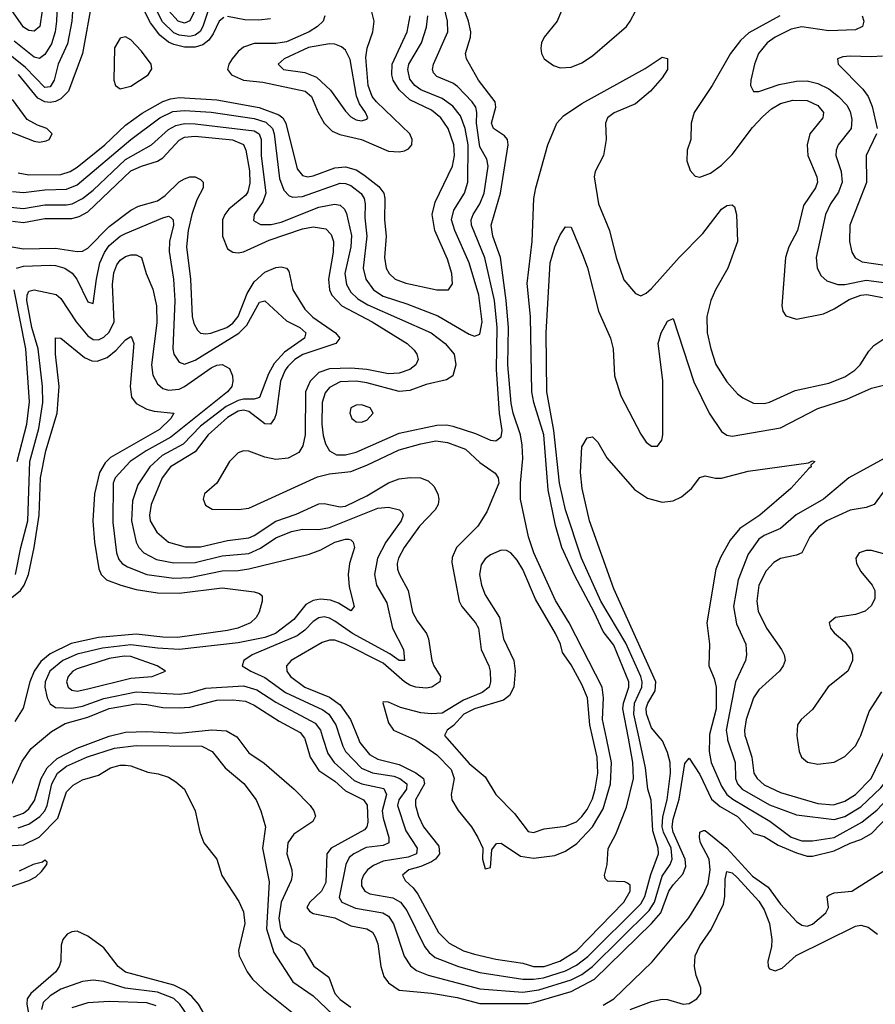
# Model space of a CAD drawing. Header units: inches. Extents: x 990535 to 1117859, y 769386 to 892122.
# Tile 727 of 1056: x 1062856 to 1066044, y 839009 to 842676. Entities that reach past the tile are written whole.
import ezdxf

# ---------------------------------------------------------------- set-up
doc = ezdxf.new("R2010")
doc.units = ezdxf.units.IN
doc.header["$MEASUREMENT"] = 0
doc.layers.add('B0863', color=7, linetype='Continuous')
doc.layers.add('B0864', color=7, linetype='Continuous')

msp = doc.modelspace()

# ---------------------------------------------------------------- linework, layer by layer
at = {"layer": 'B0863', "color": 5}
for points, elevation in [([(1062826.4, 839830), (1062865, 839915), (1062898.8, 839961.2), (1062944.7, 840000)], 2520), ([(1062832.3, 839707.7), (1062870, 839721.4), (1062890, 839737.6), (1062911.7, 839768.3), (1062936.4, 839850), (1062958.6, 839890), (1062995.6, 839924.4), (1063070, 839962.9), (1063169.4, 840000)], 2480), ([(1063668.4, 840000), (1063710, 839946.2), (1063766.8, 839906.8), (1063879, 839810), (1063938.3, 839750), (1063951.6, 839730), (1063957.6, 839710), (1063948.6, 839690), (1063877.3, 839642.7), (1063855, 839610), (1063851.9, 839570), (1063870.1, 839510), (1063871.6, 839490), (1063867.4, 839470), (1063830.4, 839390), (1063821.3, 839330), (1063828, 839290), (1063843.4, 839263.4), (1063870, 839243.3), (1063898, 839230), (1063914.8, 839214.8), (1063951.5, 839151.5), (1064008.4, 839110), (1064030.1, 839050), (1064050, 839027.2), (1064090, 838998.7)], 2480), ([(1063916.8, 840000), (1063918.2, 839998.2), (1063938.6, 839930), (1063970, 839880.3), (1064030, 839840.6), (1064070, 839804.2), (1064136.8, 839770), (1064150.3, 839750.3), (1064152.8, 839687.2), (1064149.2, 839670), (1064140.8, 839659.2), (1064016.4, 839590), (1064000.7, 839570), (1063996.7, 839463.3), (1063980.6, 839430), (1063937.4, 839390), (1063925.7, 839370), (1063935.9, 839355.9), (1063950, 839347.8), (1064030, 839331.5), (1064090, 839300.9), (1064149.7, 839289.7), (1064170, 839277.6), (1064181, 839261), (1064190, 839234), (1064201, 839150), (1064213.2, 839113.2), (1064230, 839089.6), (1064270, 839061.5), (1064389.9, 839050.1), (1064485.4, 839034.6), (1064570, 839011.6), (1064750, 839011.7), (1064770, 839016.1), (1064910, 839057.1), (1064997.6, 839102.4), (1065209.9, 839310), (1065244.4, 839350), (1065274.7, 839430), (1065290, 839454.2), (1065326.1, 839493.9), (1065338, 839522), (1065335.8, 839550), (1065290.2, 839650), (1065286.4, 839670), (1065290, 839698.5), (1065313.2, 839773.2), (1065333.6, 839906.4), (1065350, 839925.3), (1065390, 839865.4), (1065433.3, 839773.3), (1065466.1, 839746.1), (1065530, 839708), (1065590, 839645.7), (1065630, 839634.5), (1065681.7, 839601.7), (1065750, 839572.7), (1065790, 839561.3), (1065810, 839560.7), (1065890, 839581.1), (1065950, 839609.7), (1065990, 839623.3), (1066030, 839645), (1066169.5, 839790.5)], 2520), ([(1063985.9, 840000), (1064003.6, 839943.6), (1064028.3, 839910), (1064102.6, 839842.6), (1064130.2, 839830.2), (1064212.7, 839812.7), (1064222.1, 839790), (1064206.7, 839730), (1064210, 839702.7), (1064231.3, 839630), (1064231.4, 839610), (1064210, 839600.3), (1064146.9, 839593.1), (1064100.9, 839570), (1064084, 839556), (1064070.7, 839529.3), (1064046.9, 839406.9), (1064056, 839390), (1064107.1, 839367.1), (1064209.5, 839349.5), (1064230, 839336.9), (1064248.9, 839308.9), (1064288.8, 839188.8), (1064312.2, 839152.2), (1064334.6, 839134.6), (1064378.3, 839118.3), (1064570, 839066.7), (1064730, 839054), (1064790, 839062.5), (1064910, 839100), (1064950, 839120.6), (1064990.3, 839149.7), (1065201.6, 839358.4), (1065220.6, 839390), (1065250, 839486.2), (1065279.2, 839530), (1065287, 839550), (1065282.8, 839590), (1065254.8, 839650), (1065250, 839670), (1065252.4, 839707.6), (1065268, 839770), (1065280.8, 839870), (1065279.3, 839910), (1065270, 839947), (1065250.3, 839990.3), (1065242.1, 840000)], 2540), ([(1064050.2, 840000), (1064059.7, 839970), (1064070.5, 839950), (1064129.1, 839889.1), (1064170, 839871.4), (1064250, 839858.8), (1064272.7, 839850), (1064298.9, 839830), (1064296.9, 839810), (1064268.1, 839770), (1064263.1, 839750), (1064294.7, 839654.7), (1064336.5, 839590), (1064334.1, 839570), (1064303, 839557), (1064210, 839542.1), (1064173.7, 839526.3), (1064151.4, 839510), (1064136.8, 839490), (1064128.9, 839470), (1064129.6, 839450), (1064142.3, 839430), (1064160.2, 839420.2), (1064245.9, 839405.9), (1064275.3, 839390), (1064298.2, 839358.2), (1064364.5, 839224.5), (1064381.6, 839201.6), (1064404, 839184), (1064490.3, 839150.3), (1064570, 839127.9), (1064730, 839103.1), (1064770, 839102.2), (1064808.1, 839108.1), (1064890, 839134), (1064930, 839155.4), (1064972.4, 839187.6), (1065170, 839383.6), (1065184.7, 839410), (1065207.6, 839492.4), (1065235.4, 839570), (1065235.2, 839590), (1065214.6, 839654.6), (1065209, 839769), (1065195.7, 839810), (1065187.2, 839890), (1065163.6, 840000)], 2560), ([(1064116.9, 840000), (1064123.6, 839983.6), (1064159.7, 839939.7), (1064190, 839922.3), (1064270, 839901.7), (1064331.7, 839871.7), (1064360.1, 839850), (1064364.6, 839830), (1064331, 839770), (1064330.4, 839750), (1064341.9, 839710), (1064359.9, 839670), (1064417.5, 839597.5), (1064419.9, 839570), (1064405.8, 839550), (1064390, 839539.7), (1064350, 839522), (1064306.4, 839510), (1064282.3, 839490), (1064291.9, 839470), (1064322.4, 839442.4), (1064339.1, 839419.1), (1064416.3, 839276.3), (1064456.6, 839236.6), (1064508.9, 839208.9), (1064550, 839195.9), (1064630, 839177.1), (1064730, 839161.8), (1064770, 839149.6), (1064810.1, 839150.1), (1064867.8, 839170), (1064932.1, 839210), (1065106.5, 839390), (1065130.9, 839430), (1065130, 839453.2), (1065120.7, 839460.7), (1065110, 839465.1), (1065047.5, 839467.5), (1065037.2, 839477.2), (1065035.1, 839490), (1065044.8, 839530), (1065049, 839589), (1065077.1, 839642.9), (1065116.5, 839743.5), (1065142.6, 839850), (1065140.5, 839910), (1065123.6, 840000)], 2580), ([(1064315.9, 840000), (1064332.5, 839992.5), (1064410, 839938.1), (1064463.1, 839883.1), (1064474.3, 839850), (1064463.4, 839790), (1064466.5, 839770), (1064490, 839731.4), (1064539.6, 839670), (1064562.6, 839630), (1064580.9, 839590), (1064580.2, 839550), (1064590, 839513.4), (1064610, 839518), (1064615.3, 839584.7), (1064632.4, 839607.6), (1064650, 839609.1), (1064721.4, 839561.4), (1064770, 839553.9), (1064850, 839562.8), (1064890, 839579.2), (1064932.1, 839607.9), (1064990, 839670.1), (1065030, 839737.4), (1065057.6, 839830), (1065060.9, 839910), (1065041.7, 840000)], 2620), ([(1064447.4, 840000), (1064530, 839906.2), (1064590, 839856.5), (1064630.2, 839790), (1064699.1, 839719.1), (1064750, 839652.7), (1064770, 839648.4), (1064810, 839662.6), (1064890, 839672.4), (1064930, 839688.5), (1064950, 839708.4), (1064970, 839734.9), (1064990, 839774), (1064999.6, 839810), (1065009.8, 839870), (1065007.9, 839930), (1064991.7, 840000)], 2640), ([(1065425.5, 840000), (1065425, 839950), (1065432.2, 839910), (1065470, 839821.3), (1065490.8, 839790.8), (1065512.7, 839772.7), (1065650.8, 839690.8), (1065730, 839631), (1065770, 839618.3), (1065810, 839617.3), (1065890, 839629.8), (1065993.2, 839686.8), (1066050, 839733), (1066122.7, 839810), (1066161.1, 839878.9), (1066193.6, 839970), (1066204.6, 839990), (1066213.5, 840000)], 2540), ([(1065492.6, 840000), (1065493.5, 839993.5), (1065521.2, 839910), (1065522.9, 839850), (1065530.5, 839830), (1065548.2, 839810), (1065650, 839751.9), (1065750, 839714.8), (1065890, 839697.9), (1065930, 839708.6), (1065990, 839745.1), (1066064.7, 839815.3), (1066110, 839873.4), (1066129.6, 839910), (1066137.7, 839970), (1066147.5, 840000)], 2560), ([(1065560.9, 840000), (1065584.2, 839930), (1065591.3, 839870), (1065603.9, 839850), (1065630, 839826.4), (1065690, 839797.3), (1065830, 839756.6), (1065887.6, 839752.4), (1065930, 839765.1), (1065970, 839790.1), (1066027.9, 839850), (1066077.1, 839950), (1066091.2, 840000)], 2580), ([(1065752.8, 840000), (1065759.7, 839950), (1065768.1, 839930), (1065790.8, 839910.8), (1065830, 839903.6), (1065890, 839911), (1065930, 839932.1), (1065970, 839971.8), (1065984.5, 840000)], 2620), ([(1062850, 839666.2), (1062890, 839680), (1062931.4, 839708.6), (1062949.7, 839730), (1062958.1, 839750), (1062976.1, 839830), (1062997.2, 839870), (1063030, 839895.9), (1063109.3, 839930.7), (1063210, 839963.1), (1063290, 839973.5), (1063534.9, 839970), (1063573.7, 839950), (1063622.2, 839890), (1063691.4, 839831.4), (1063737.6, 839770), (1063754.9, 839730), (1063771.5, 839670), (1063760.9, 839590), (1063785, 839465), (1063775.6, 839290), (1063802.5, 839202.5), (1063873.1, 839093.1), (1063950, 839040.7), (1064024.1, 838970)], 2460), ([(1062810, 839599.5), (1062870, 839602.6), (1062928.6, 839631.4), (1062998.1, 839701.9), (1063030, 839800.2), (1063055.3, 839824.7), (1063090, 839845.2), (1063150, 839862.7), (1063194.5, 839890), (1063230, 839899.4), (1063250, 839899.7), (1063270, 839897.6), (1063333.5, 839873.5), (1063372.6, 839867.4), (1063410, 839855.5), (1063438.1, 839838.1), (1063470.3, 839810), (1063510.2, 839730.2), (1063527.7, 839650), (1063542, 839610), (1063590.2, 839550), (1063608.7, 839488.7), (1063672.4, 839392.4), (1063690, 839353), (1063694.4, 839310), (1063671.1, 839210), (1063673.8, 839190), (1063703.8, 839130), (1063723.3, 839103.3), (1063764.4, 839064.4), (1063882.8, 838970)], 2440), ([(1065030, 839005.4), (1065070.1, 839029.9), (1065212.3, 839167.7), (1065348.4, 839331.6), (1065402.1, 839417.9), (1065420.5, 839459.5), (1065428.3, 839510), (1065424.7, 839550), (1065392.8, 839610), (1065388.1, 839630), (1065390, 839650.2), (1065403.5, 839656.5), (1065410, 839656.7), (1065491, 839591), (1065586.3, 839486.3), (1065644.8, 839444.8), (1065690, 839382.5), (1065750, 839317.8), (1065770, 839303.6), (1065790, 839300.2), (1065810, 839307.9), (1065859, 839350), (1065868.8, 839370), (1065864.2, 839410), (1065870, 839416), (1065890, 839424.3), (1065956.3, 839430), (1066098.9, 839521.1)], 2480), ([(1062785.7, 839434.3), (1062890.3, 839469.7), (1062916.5, 839483.5), (1062936.9, 839503.1), (1062957.1, 839530), (1062958.5, 839538.5), (1062950, 839546), (1062941.5, 839538.5), (1062906, 839530), (1062854.6, 839505.4)], 2420), ([(1065129.8, 838990), (1065210, 839019.9), (1065250, 839028.4), (1065270, 839027.5), (1065327.3, 839010), (1065350, 839012.7), (1065379.1, 839030), (1065393.5, 839050), (1065394.1, 839070), (1065376.5, 839116.5), (1065369.9, 839149.9), (1065372.1, 839190), (1065390, 839226.5), (1065432.3, 839287.7), (1065477.5, 839382.5), (1065483.4, 839410), (1065484.3, 839475.7), (1065490, 839504.2), (1065510, 839498.5), (1065530, 839479.6), (1065610, 839393.1), (1065630, 839360.7), (1065648.8, 839310), (1065658.7, 839250), (1065657.2, 839222.8), (1065643.1, 839170), (1065644.6, 839150), (1065650, 839141.6), (1065670, 839133.6), (1065696.7, 839143.3), (1065748.7, 839191.3), (1065970, 839299.8), (1065990, 839303.8), (1066016.6, 839296.6), (1066052.2, 839270)], 2460), ([(1063570, 838928.9), (1063522.1, 839010), (1063497.8, 839037.8), (1063470, 839060.2), (1063430, 839079.9), (1063250, 839128.6), (1063223.2, 839150), (1063170, 839219.2), (1063110, 839263.5), (1063070, 839281.1), (1063050, 839278.9), (1063033.4, 839270), (1063017, 839250), (1063011.2, 839228.8), (1063009.3, 839170), (1063003.8, 839150), (1062990.5, 839130), (1062897.2, 839050), (1062883.5, 839030), (1062882.3, 839010), (1062890.7, 838969.3)], 2440), ([(1063480.1, 838970), (1063452.9, 839010), (1063430.3, 839030.3), (1063370, 839054.1), (1063249.7, 839069.7), (1063170, 839093.9), (1063130, 839099.2), (1063090, 839094.5), (1063010, 839065.1), (1062970, 839040.9), (1062943.5, 839016.5), (1062937, 838990)], 2460), ([(1063364.1, 839004.1), (1063330, 839014.2), (1063190, 839019.3), (1063110, 839014.9), (1063050, 838996.2)], 2480)]:
    msp.add_lwpolyline(points, dxfattribs=dict(at, elevation=elevation))
at = {"layer": 'B0864', "color": 5}
for points, elevation in [([(1063558.8, 842710), (1063538.8, 842650), (1063528.3, 842631.7), (1063510, 842617.9), (1063490, 842612.6), (1063450, 842617.5), (1063430, 842627), (1063387.7, 842667.7), (1063296, 842850)], 2660), ([(1064873.4, 842706.6), (1064858.8, 842670), (1064810.1, 842610), (1064799.8, 842590), (1064797, 842570), (1064800.5, 842550), (1064810.2, 842530), (1064844.7, 842504.7), (1064870, 842496.9), (1064910, 842498.7), (1064950, 842515.2), (1064990, 842540.5), (1065116.1, 842650), (1065130.9, 842670), (1065236.5, 842870)], 2620), ([(1063060.5, 842810), (1063050.4, 842670), (1063034.1, 842585.9), (1062999.2, 842510), (1062985.2, 842450), (1062970, 842425.4), (1062950, 842423.4), (1062878, 842498), (1062789, 842569)], 2660), ([(1062999.6, 842830), (1062993.1, 842670), (1062988.5, 842630), (1062974.4, 842585.6), (1062950, 842546.6), (1062930, 842531.5), (1062910, 842536.1), (1062835.7, 842595.7)], 2640), ([(1065041.7, 840000), (1065026.8, 840070), (1065030.6, 840150.6), (1065025.7, 840190), (1064903.7, 840430), (1064852.7, 840512.7), (1064771.3, 840690), (1064751.7, 840750), (1064722.4, 840890), (1064721.6, 840950), (1064730, 841042), (1064728.3, 841091.7), (1064721.8, 841130), (1064695, 841210), (1064687.5, 841247.5), (1064674.6, 841390), (1064677.5, 841530), (1064668.1, 841630), (1064647.1, 841790), (1064619.2, 841870), (1064612.2, 841910), (1064647.4, 842030), (1064675.3, 842210), (1064672.8, 842230), (1064662.6, 842242.6), (1064621.2, 842270), (1064614.2, 842290), (1064630.4, 842350), (1064627.8, 842370), (1064565.9, 842450), (1064520.2, 842530), (1064517.2, 842550), (1064535, 842610), (1064536.6, 842630), (1064528, 842670), (1064491.6, 842770)], 2620), ([(1062939.7, 842710), (1062931.4, 842650), (1062910, 842632.9), (1062890, 842635.3), (1062870, 842648), (1062790, 842764.9)], 2620), ([(1062810, 841978.5), (1062870, 841972.6), (1062950, 841986.4), (1063030, 841985.7), (1063052.2, 841990), (1063090.5, 842009.5), (1063130, 842041.1), (1063250, 842154.6), (1063347.6, 842210), (1063410, 842266.7), (1063438, 842282), (1063470, 842288.8), (1063510, 842287.5), (1063730, 842262.1), (1063748, 842250), (1063755.8, 842230), (1063755.8, 842170), (1063773, 842030), (1063762.3, 841997.7), (1063729.5, 841950), (1063727.8, 841927.8), (1063753.4, 841913.4), (1063792.9, 841912.9), (1063830, 841921.5), (1063970, 841977.9), (1064029.2, 841989.2), (1064050, 841984.6), (1064065.9, 841970), (1064073.9, 841953.9), (1064092.3, 841872.3), (1064089.8, 841830), (1064068, 841730), (1064074.2, 841690), (1064090, 841660.7), (1064116.2, 841636.2), (1064153.4, 841613.4), (1064389, 841509), (1064441.3, 841470), (1064474.4, 841430), (1064480.8, 841390), (1064470, 841349.9), (1064445.8, 841334.2), (1064370, 841317.5), (1064310, 841295), (1064270, 841290.6), (1064150, 841323.9), (1064109.9, 841329.9), (1064050, 841326.8), (1064010, 841306), (1063993.6, 841286.4), (1063983, 841250), (1063981.8, 841170), (1063986.8, 841126.8), (1063995.8, 841095.8), (1064010.1, 841070.1), (1064035.8, 841055.8), (1064070, 841054.8), (1064110, 841065.6), (1064270, 841136.1), (1064410, 841166.1), (1064447.5, 841167.5), (1064470, 841162.6), (1064554.6, 841134.6), (1064610, 841110.1), (1064630, 841107.9), (1064650, 841122.6), (1064653.6, 841146.4), (1064643.7, 841210), (1064632.5, 841372.5), (1064635.3, 841530), (1064624.7, 841630), (1064588.6, 841788.6), (1064538.8, 841910), (1064538.5, 841930), (1064545.7, 841950), (1064570.3, 841990), (1064586.1, 842030), (1064600.8, 842130), (1064595.8, 842155.8), (1064570, 842201.7), (1064558.4, 842290), (1064559.5, 842330), (1064555.5, 842350), (1064542.1, 842370), (1064487.2, 842427.2), (1064470, 842439.3), (1064410, 842464.2), (1064398.3, 842478.3), (1064393.9, 842490), (1064397.7, 842510), (1064450.8, 842630), (1064449.5, 842670), (1064430.9, 842750)], 2640), ([(1063126.5, 842750), (1063089.7, 842550), (1063038.1, 842410), (1063010, 842381.4), (1062990, 842370.9), (1062970, 842367.8), (1062950, 842370), (1062923.4, 842383.4), (1062851.4, 842471.4)], 2680), ([(1063527.8, 842750), (1063490, 842671), (1063470, 842662.9), (1063446.9, 842670), (1063410, 842709.5)], 2640), ([(1063616.1, 842683.9), (1063599.1, 842670), (1063577.3, 842622.7), (1063561.1, 842598.9), (1063538, 842582), (1063510, 842573.4), (1063470, 842573.2), (1063430, 842582.9), (1063410, 842592.1), (1063378.4, 842618.4), (1063343.5, 842663.5), (1063310, 842729.5)], 2680), ([(1063993.2, 842690), (1063986.1, 842670), (1063965.9, 842650), (1063934.4, 842630), (1063850, 842592.6), (1063810, 842587.2), (1063730, 842586.6), (1063690, 842573.8), (1063670, 842557.6), (1063648.2, 842530), (1063635.5, 842510), (1063630.8, 842490), (1063645.1, 842470), (1063690, 842450.8), (1063762.4, 842442.4), (1063920.2, 842410), (1063943, 842390), (1063967.7, 842330), (1063990.4, 842290.4), (1064020.3, 842260.3), (1064048.2, 842248.2), (1064130, 842228.9), (1064230, 842186), (1064270, 842183), (1064290, 842187), (1064305.1, 842194.9), (1064317.4, 842210), (1064318.8, 842230), (1064309.9, 842250), (1064185.5, 842370), (1064169.7, 842390), (1064153.8, 842430), (1064145.5, 842534.5), (1064151.1, 842570), (1064171.2, 842630), (1064176.4, 842670), (1064166.2, 842710)], 2720), ([(1062830, 842036.3), (1062870, 842031.7), (1062950, 842042.5), (1063030, 842044.1), (1063070, 842060.1), (1063270, 842229.4), (1063378.7, 842310), (1063426.7, 842333.3), (1063470, 842337.6), (1063570, 842331.3), (1063730, 842308.1), (1063773.6, 842293.6), (1063798.1, 842270), (1063804.5, 842250), (1063824.3, 842084.3), (1063840.8, 842040.8), (1063860, 842020), (1063874.2, 842014.2), (1063910, 842017.1), (1064050, 842066.3), (1064070, 842065.7), (1064090, 842058.6), (1064127.9, 842027.9), (1064138.9, 842010), (1064142.9, 841990), (1064142.3, 841937.7), (1064148.9, 841870), (1064135.8, 841750), (1064145.5, 841710), (1064174.7, 841670), (1064210, 841646.5), (1064298.1, 841618.1), (1064413.3, 841573.3), (1064530, 841504.7), (1064550, 841496.6), (1064570, 841504), (1064578.7, 841550), (1064566.6, 841650), (1064530.9, 841770), (1064477.3, 841890), (1064465.3, 841930), (1064473.4, 841966.6), (1064512.9, 842030), (1064526.2, 842070), (1064526.4, 842210), (1064516, 842270), (1064498, 842318), (1064470, 842353.3), (1064430, 842382), (1064350, 842414.5), (1064328.3, 842430), (1064310, 842454), (1064301.8, 842490), (1064306.4, 842510), (1064353.6, 842590), (1064372, 842648), (1064376.4, 842690)], 2660), ([(1062850, 842105.3), (1062890, 842097.4), (1063010, 842099.3), (1063043.7, 842110), (1063070, 842126.6), (1063173.4, 842210), (1063250, 842283.1), (1063312.6, 842327.4), (1063390, 842371.1), (1063418.5, 842381.5), (1063450, 842386.3), (1063590, 842377), (1063748.2, 842348.2), (1063821.6, 842321.6), (1063836.1, 842310), (1063847.5, 842290), (1063890, 842120.3), (1063910, 842095.8), (1063930, 842091), (1063950, 842093.6), (1064030, 842123.6), (1064070, 842128.2), (1064110, 842116.2), (1064138.2, 842098.2), (1064194.6, 842054.6), (1064212.4, 842030), (1064217, 842010), (1064214.7, 841930), (1064221.6, 841870), (1064215.5, 841790), (1064221.9, 841750), (1064232.1, 841730), (1064255.2, 841710), (1064294.9, 841694.9), (1064410.5, 841669.5), (1064453.3, 841670), (1064468.2, 841691.8), (1064466.6, 841730), (1064450, 841784.2), (1064402.7, 841890), (1064392.9, 841950), (1064404.5, 841995.5), (1064468.3, 842130), (1064476.2, 842170), (1064473.4, 842210), (1064452.8, 842270), (1064424.5, 842310), (1064390, 842338.3), (1064310, 842377), (1064270, 842414.2), (1064247.5, 842450), (1064242.9, 842470), (1064244.2, 842510), (1064299.8, 842630), (1064310.6, 842690)], 2680), ([(1063790, 842679), (1063746.6, 842673.4), (1063695, 842675), (1063630, 842687.2)], 2680), ([(1065687.7, 842690), (1065573, 842627), (1065541.7, 842598.3), (1065504.3, 842550), (1065436.4, 842430), (1065368.9, 842330), (1065358, 842290), (1065356.1, 842230), (1065342.4, 842190), (1065341.6, 842150), (1065354.4, 842114.4), (1065372.8, 842092.8), (1065390, 842088.9), (1065430, 842103.9), (1065470, 842133.8), (1065510, 842174.1), (1065586.3, 842273.7), (1065624.5, 842315.5), (1065656.4, 842343.6), (1065690, 842364), (1065735.8, 842375.8), (1065790, 842374.4), (1065830, 842355.6), (1065850, 842330.2), (1065847.9, 842310), (1065799.9, 842250), (1065789.2, 842210), (1065791.6, 842170), (1065825.5, 842090), (1065827.8, 842070), (1065820.4, 842050), (1065776.2, 841983.8), (1065754.3, 841890), (1065721.9, 841830), (1065708.5, 841790), (1065695.2, 841610), (1065699, 841590), (1065710, 841572.4), (1065750, 841560.7), (1065850, 841580.8), (1065890, 841598.5), (1065946.3, 841633.7), (1065990, 841649.8), (1066012.1, 841652.1), (1066070, 841641.7)], 2620), ([(1065995, 842690), (1066001.2, 842670), (1065996.1, 842650), (1065970, 842637.4), (1065870, 842634.5), (1065770, 842649.2), (1065730, 842640.3), (1065670, 842611.1), (1065640.4, 842590), (1065609, 842550), (1065593.3, 842510), (1065579.7, 842450), (1065579, 842430), (1065590, 842408.8), (1065610, 842408.4), (1065685.8, 842434.2), (1065750, 842447.3), (1065790, 842447.4), (1065830, 842438.4), (1065870, 842417.9), (1065906.9, 842390), (1065937.4, 842357.4), (1065950, 842333.2), (1065956.2, 842303.8), (1065953.2, 842270), (1065905.3, 842210), (1065897.6, 842190), (1065896.6, 842170), (1065916.5, 842110), (1065919.7, 842070), (1065906.4, 842033.6), (1065876.6, 841990), (1065857.9, 841950), (1065823.3, 841790), (1065826.6, 841750), (1065841.6, 841721.6), (1065863.4, 841703.4), (1065904, 841690), (1065930, 841689.4), (1066010, 841705.7), (1066094.7, 841694.7)], 2640), ([(1065123.6, 840000), (1065103, 840110), (1065105, 840130), (1065125.4, 840190), (1065125.3, 840210), (1065070, 840346.7), (1065030, 840397.9), (1064996.8, 840470), (1064924.7, 840604.7), (1064876.2, 840710), (1064852.1, 840792.1), (1064825, 840925), (1064808.7, 841130), (1064771.2, 841250), (1064763.5, 841290), (1064759.7, 841570), (1064746.6, 841693.4), (1064764.7, 841850), (1064771.6, 842010), (1064778.5, 842050), (1064823.6, 842210), (1064857.3, 842290), (1064881.9, 842318.1), (1064950, 842363.3), (1065186.6, 842493.4), (1065250, 842536.5), (1065270, 842531), (1065269.3, 842490), (1065250, 842459), (1065206.5, 842410), (1065150, 842361.9), (1065070.8, 842329.2), (1065046.4, 842310), (1065038, 842290), (1065040.8, 842230), (1065030.5, 842170), (1065000.3, 842110), (1064995.9, 842090), (1065012, 841990), (1065054, 841890), (1065078.7, 841790), (1065107.1, 841707.1), (1065150, 841656.1), (1065170, 841647.9), (1065190, 841657.7), (1065210, 841675), (1065312.5, 841790), (1065401.1, 841878.9), (1065470, 841970.1), (1065490, 841983.9), (1065510, 841985.8), (1065518.5, 841978.5), (1065526.4, 841950), (1065530.1, 841850), (1065494.6, 841750), (1065448.5, 841670), (1065431.1, 841630), (1065415.7, 841570), (1065417.8, 841510), (1065430.6, 841450), (1065450, 841391.7), (1065490, 841327.1), (1065530, 841282.4), (1065550, 841266.9), (1065590, 841248.1), (1065630, 841246.2), (1065650, 841251.4), (1065744.7, 841295.3), (1065870, 841321.9), (1065930, 841345.1), (1065967, 841370), (1065986.6, 841390), (1066019.3, 841440.7), (1066038.2, 841461.8), (1066090, 841497)], 2580), ([(1066070, 842540.2), (1066030, 842536.9), (1065950, 842540.3), (1065922.5, 842537.5), (1065903, 842530), (1065905.7, 842510), (1065996.9, 842416.9), (1066016.4, 842390), (1066032.1, 842352.1), (1066050.6, 842270)], 2660), ([(1062818.7, 842258.7), (1062910, 842223), (1062930, 842220.1), (1062955.1, 842224.9), (1062966.4, 842230), (1062976.8, 842250), (1062957.8, 842270), (1062922.6, 842282.6), (1062884.2, 842304.2), (1062830, 842378.9)], 2720), ([(1062830, 841924.8), (1062870, 841920.5), (1062950, 841934.7), (1063050, 841935.8), (1063077.5, 841942.5), (1063110, 841960.5), (1063270, 842112.6), (1063310, 842130.6), (1063370, 842148.4), (1063390, 842160.8), (1063450, 842226.8), (1063470, 842237.9), (1063510, 842241.6), (1063648.7, 842228.7), (1063690, 842211), (1063698.8, 842190), (1063712.2, 842112.2), (1063713.3, 842066.7), (1063705.6, 842034.4), (1063698.1, 842021.9), (1063635.6, 841970), (1063620.1, 841950), (1063612.1, 841930), (1063611.5, 841870), (1063630, 841822.9), (1063650, 841809.5), (1063670, 841806.9), (1063690, 841810.6), (1063785.7, 841854.3), (1063910, 841896.8), (1063950, 841904.3), (1063996.4, 841896.4), (1064016.3, 841876.3), (1064025.4, 841850), (1064023.9, 841810), (1064006.3, 841710), (1064009.7, 841670), (1064018.4, 841650), (1064055.9, 841610), (1064169.6, 841550), (1064299.8, 841470), (1064325.2, 841445.2), (1064335.3, 841430), (1064340.2, 841410), (1064332, 841390), (1064310, 841373.1), (1064270, 841358.9), (1064230, 841357.1), (1064150, 841373.6), (1064090, 841378.3), (1064010, 841375.9), (1063970, 841361.7), (1063938.3, 841330), (1063921.4, 841290), (1063919.4, 841130), (1063910.9, 841089.1), (1063895.7, 841064.3), (1063856.9, 841043.1), (1063810, 841037.3), (1063770, 841046.4), (1063710, 841068.9), (1063690, 841069.9), (1063670, 841062.6), (1063637.5, 841030), (1063590.1, 840949.9), (1063545.2, 840910), (1063539.4, 840890), (1063547.9, 840867.9), (1063572.6, 840852.6), (1063671.5, 840851.5), (1063710, 840856.5), (1063966.2, 840973.8), (1064010, 840984.7), (1064090, 840992.8), (1064150, 841016.3), (1064270, 841073.6), (1064350, 841096.4), (1064406.8, 841106.8), (1064450, 841101.6), (1064516.8, 841076.8), (1064570, 841026.1), (1064627.1, 840987.1), (1064639, 840970), (1064640.6, 840950), (1064596.7, 840843.3), (1064562.4, 840790), (1064483.5, 840710), (1064467.1, 840672.9), (1064465.6, 840654.4), (1064493.7, 840510), (1064503.6, 840490), (1064554.6, 840430), (1064565.2, 840410), (1064575.1, 840330), (1064603.3, 840270), (1064608.3, 840250), (1064610.1, 840210), (1064604.9, 840190), (1064579.6, 840170), (1064510, 840142), (1064430, 840093.4), (1064390, 840090.7), (1064350, 840094.6), (1064274.8, 840114.8), (1064230, 840134), (1064210, 840135.1), (1064208.4, 840131.6), (1064230, 840057.6), (1064249.1, 840030), (1064315.9, 840000)], 2620), ([(1066048.6, 842250), (1066010.1, 842170), (1066010.5, 842069.5), (1065948.5, 841910), (1065947.7, 841850), (1065955.9, 841810), (1065968.3, 841788.3), (1065994.1, 841774.1), (1066130, 841753.5)], 2660), ([(1062770, 841840.2), (1062870, 841822.3), (1062990, 841824.7), (1063070, 841812.5), (1063090, 841814), (1063110, 841824.4), (1063190, 841904.9), (1063270, 841966.5), (1063298.5, 841981.5), (1063370, 842000.9), (1063398.6, 842021.4), (1063450, 842071.5), (1063470, 842083.4), (1063490, 842090.7), (1063510, 842090.1), (1063530, 842080.2), (1063540.2, 842070), (1063539.2, 842050), (1063515.7, 842004.3), (1063497.1, 841950), (1063483.7, 841890), (1063477, 841830), (1063493, 841710), (1063499.3, 841570), (1063504.8, 841544.8), (1063518.9, 841518.9), (1063530, 841508.8), (1063550, 841505.4), (1063568.3, 841508.3), (1063627.4, 841530), (1063650, 841545.2), (1063670.2, 841570), (1063703.8, 841656.2), (1063730, 841699.5), (1063770, 841735.9), (1063810, 841752.4), (1063830, 841755), (1063850.4, 841750.4), (1063858.6, 841738.6), (1063873.6, 841670), (1063918.3, 841598.3), (1063948.3, 841568.3), (1064033.1, 841510), (1064048.2, 841490), (1064034.3, 841470), (1063910.6, 841429.4), (1063881.7, 841410), (1063855.4, 841384.6), (1063844.7, 841370), (1063828.1, 841330), (1063812.1, 841207.9), (1063805.8, 841190), (1063790.1, 841169.9), (1063770, 841170.4), (1063710, 841216.8), (1063690, 841221.8), (1063670, 841218.4), (1063630, 841194), (1063558.9, 841130), (1063510, 841066.1), (1063417.8, 841010), (1063387.2, 840970), (1063346, 840870), (1063339.3, 840830), (1063342.3, 840810), (1063367, 840767), (1063410, 840730.5), (1063472.8, 840712.8), (1063530, 840712.5), (1063630, 840736), (1063710, 840745.9), (1063730, 840754.8), (1063810, 840808.6), (1063885.8, 840834.2), (1063970, 840872.4), (1063990, 840874.3), (1064050, 840861.1), (1064070, 840864.4), (1064150, 840902.4), (1064230, 840950.5), (1064270, 840965.8), (1064311.3, 840971.3), (1064349.4, 840969.4), (1064378, 840958), (1064398.4, 840938.4), (1064413.6, 840910), (1064418, 840890), (1064415.2, 840870), (1064404.1, 840850), (1064346.2, 840790), (1064288, 840710), (1064267.1, 840670), (1064262.5, 840650), (1064263.4, 840630), (1064270, 840612.7), (1064303.3, 840550), (1064319.7, 840470), (1064337, 840437), (1064371.1, 840390), (1064378.9, 840370), (1064391.9, 840290), (1064398.5, 840270), (1064424.2, 840230), (1064421.5, 840210), (1064391, 840190), (1064370, 840186), (1064332.1, 840190), (1064310, 840198.1), (1064290, 840210), (1064210, 840280.1), (1064070, 840350.2), (1064030, 840364.7), (1064010, 840365.5), (1063983, 840357), (1063867.6, 840290), (1063850.1, 840270), (1063850.8, 840250), (1063864.8, 840230), (1063918.1, 840190), (1064010, 840153.3), (1064050, 840124.5), (1064088.5, 840070), (1064116.9, 840000)], 2580), ([(1062844.9, 841750), (1062870, 841758.1), (1062970, 841761.1), (1062990, 841760.5), (1063024.5, 841750), (1063051.5, 841731.5), (1063069.1, 841710), (1063110, 841624.9), (1063130, 841618.4), (1063142.2, 841710), (1063155.2, 841770), (1063171.9, 841808.1), (1063190, 841834.6), (1063230, 841869.3), (1063250, 841879.7), (1063390, 841938.3), (1063410, 841943.5), (1063419.4, 841939.4), (1063428.5, 841930), (1063428.6, 841910), (1063414, 841850), (1063412.7, 841812.7), (1063429, 841710), (1063434.4, 841630), (1063426.7, 841450), (1063430.1, 841430), (1063450, 841400.2), (1063470, 841393.3), (1063510, 841407.2), (1063672.1, 841507.9), (1063702.3, 841537.7), (1063750, 841623.2), (1063770, 841628.5), (1063850, 841554), (1063900.2, 841530), (1063922.1, 841510), (1063917.7, 841490), (1063842.9, 841437.1), (1063804.8, 841395.2), (1063783.4, 841356.6), (1063750, 841269.3), (1063730, 841262), (1063690, 841262.4), (1063670, 841258.1), (1063624.8, 841235.2), (1063530, 841162.4), (1063464.9, 841095.1), (1063387.5, 841052.5), (1063341.1, 841010), (1063296.7, 840943.3), (1063276.5, 840883.5), (1063272.6, 840810), (1063290.4, 840730.4), (1063300.1, 840710), (1063318.5, 840690), (1063366.1, 840666.1), (1063430, 840652.8), (1063510, 840654.2), (1063610, 840679.1), (1063710, 840688), (1063752.7, 840707.3), (1063810, 840746), (1063868.2, 840770), (1063910, 840778.4), (1063970, 840777.1), (1064010, 840785.1), (1064190, 840856.3), (1064230, 840859.8), (1064271, 840851), (1064281.1, 840841.1), (1064284.3, 840830), (1064277.1, 840810), (1064219.9, 840730), (1064189.3, 840670), (1064177.4, 840610), (1064185.6, 840570), (1064224.3, 840504.3), (1064245.2, 840410), (1064286.4, 840330), (1064290, 840289.8), (1064270, 840289.1), (1064234.6, 840314.6), (1064095.4, 840390), (1064030, 840435.5), (1064010, 840446.9), (1063990, 840451.7), (1063970, 840448), (1063950, 840435), (1063918.1, 840401.9), (1063890, 840380.9), (1063722, 840310), (1063691.3, 840290), (1063684.4, 840270), (1063716.9, 840250), (1063770, 840226.3), (1063846, 840170), (1063985.2, 840105.2), (1064007.5, 840090), (1064034.3, 840050), (1064050.2, 840000)], 2560), ([(1065163.6, 840000), (1065144.4, 840090), (1065146.2, 840130), (1065174, 840190), (1065175.2, 840210), (1065170, 840229.8), (1065113.8, 840353.8), (1065020.7, 840510), (1064948.6, 840670), (1064889.2, 840850), (1064866.8, 840950), (1064845.9, 841145.9), (1064819.4, 841290), (1064817.1, 841510), (1064831.9, 841770), (1064850, 841830.4), (1064870, 841874), (1064890, 841904), (1064910, 841902.8), (1064955.6, 841795.6), (1064971.4, 841751.4), (1065012.5, 841590), (1065057.5, 841490), (1065066.8, 841450), (1065071.4, 841350), (1065095.3, 841275.3), (1065170, 841131.8), (1065190, 841102), (1065210, 841087), (1065231.9, 841088.1), (1065248.2, 841110), (1065251.9, 841130), (1065251.9, 841331.9), (1065235, 841470), (1065246.3, 841510), (1065270, 841552.4), (1065290, 841562.8), (1065367.5, 841327.5), (1065424.7, 841210), (1065470, 841142.5), (1065490, 841128.8), (1065510, 841125.2), (1065690, 841155.9), (1065830, 841227.2), (1065937.9, 841262.1), (1066030, 841303.5), (1066110, 841323.5)], 2560), ([(1062840.7, 840610), (1062860.3, 840710), (1062886.6, 840810), (1062894, 841030), (1062927, 841153), (1062942.1, 841250), (1062941.3, 841310), (1062925.3, 841450), (1062901.9, 841530), (1062883.4, 841630), (1062883.8, 841650), (1062890, 841664.6), (1062910.1, 841670.1), (1062991.7, 841651.7), (1063010, 841637.1), (1063066.8, 841550), (1063110, 841498.7), (1063130, 841484.6), (1063150, 841483.1), (1063170, 841493.1), (1063190, 841512.2), (1063208.7, 841550), (1063202.2, 841690), (1063206.9, 841733.1), (1063217.7, 841762.3), (1063230, 841780.4), (1063250, 841793.5), (1063270, 841799.8), (1063290, 841799.8), (1063310, 841790.2), (1063327.3, 841730), (1063352.1, 841672.1), (1063365.6, 841610), (1063366.6, 841546.6), (1063347.6, 841390), (1063352.4, 841352.4), (1063370, 841319.3), (1063390, 841302.7), (1063410, 841296), (1063450, 841300.3), (1063470, 841309.7), (1063570, 841378.7), (1063590, 841388.7), (1063610, 841392.1), (1063637.2, 841377.2), (1063648.4, 841350), (1063650.1, 841330), (1063646.4, 841310), (1063630.1, 841290), (1063419.1, 841120.9), (1063326.8, 841070), (1063267.7, 841030), (1063212.3, 840970), (1063204.8, 840950), (1063203.2, 840803.2), (1063216.9, 840690), (1063225, 840665), (1063238.1, 840650), (1063257.9, 840637.9), (1063330.1, 840610.1), (1063430, 840596.5), (1063490, 840598.5), (1063610, 840623.8), (1063670, 840624.7), (1063710, 840630.6), (1063934.4, 840685.6), (1063978.3, 840701.7), (1064030, 840730.1), (1064070, 840741.7), (1064080.8, 840740.8), (1064090, 840738.9), (1064098.9, 840730), (1064103.9, 840710), (1064085, 840650), (1064079.8, 840610), (1064083.7, 840563.7), (1064102.7, 840490), (1064090, 840474.3), (1064043.3, 840503.3), (1064014.1, 840514.1), (1063977.4, 840517.4), (1063950, 840512.8), (1063922.6, 840497.4), (1063877.5, 840442.5), (1063808.9, 840390), (1063770, 840374.5), (1063670, 840354.7), (1063450, 840330.6), (1063370, 840334.9), (1063270, 840348.3), (1063164.5, 840335.5), (1063070, 840313.5), (1063017.5, 840290), (1062968.7, 840250), (1062951.4, 840210), (1062950.1, 840190), (1062958.9, 840150), (1062970, 840128.3), (1062990, 840114.3), (1063050, 840111.4), (1063090, 840119.3), (1063170, 840147.9), (1063290, 840173.3), (1063450, 840163.8), (1063490, 840168.8), (1063550, 840186.2), (1063690, 840194.8), (1063739.9, 840179.9), (1063810, 840134.8), (1063956.6, 840056.6), (1063976.5, 840030), (1063985.9, 840000)], 2540), ([(1062846.6, 841030), (1062883.4, 841170), (1062892.9, 841252.9), (1062878.8, 841450), (1062835.9, 841670)], 2560), ([(1062750, 840463.4), (1062859.8, 840550), (1062873.3, 840570), (1062889.3, 840610), (1062910.4, 840710), (1062928.4, 840830), (1062933.1, 840970), (1062953.9, 841070), (1062995.4, 841210), (1063003.4, 841310), (1062989.5, 841430.5), (1062989, 841491), (1063010, 841490.2), (1063097.5, 841417.5), (1063125.5, 841405.5), (1063144.5, 841404.5), (1063182.5, 841417.5), (1063215.3, 841444.7), (1063250, 841482.9), (1063270, 841496), (1063273.3, 841493.3), (1063280.9, 841470), (1063267.4, 841310), (1063272.7, 841270), (1063290, 841246.7), (1063330, 841225.4), (1063357.4, 841217.4), (1063430.2, 841210), (1063419.8, 841190), (1063377.3, 841150), (1063194.5, 841045.5), (1063174, 841026), (1063152.9, 840990), (1063134.5, 840910), (1063128.8, 840810), (1063135.3, 840730), (1063151, 840631), (1063159.7, 840610), (1063179.4, 840590), (1063232.8, 840570), (1063290, 840553.2), (1063370, 840540.8), (1063450, 840540.4), (1063610, 840559.6), (1063730, 840545.7), (1063750, 840539.3), (1063759.3, 840530), (1063759.5, 840510), (1063748, 840470), (1063737.3, 840450), (1063716, 840430), (1063668.7, 840410), (1063630, 840401.3), (1063444.4, 840375.6), (1063390, 840375.9), (1063290, 840387.3), (1063150, 840374.9), (1063047.9, 840352.1), (1062970, 840314), (1062934.8, 840285.2), (1062909.8, 840250), (1062893.6, 840210), (1062868.6, 840111.4), (1062838.3, 840061.7)], 2520), ([(1065242.1, 840000), (1065210, 840038.2), (1065191.2, 840091.2), (1065190, 840111.5), (1065195.6, 840130), (1065223, 840177), (1065226.4, 840210), (1065070, 840556.3), (1064979.2, 840810), (1064951.6, 840930), (1064944.8, 840990), (1064950, 841084.7), (1064970, 841118.8), (1064990, 841122.8), (1065010, 841102.8), (1065043.6, 841043.6), (1065146, 840926), (1065194.4, 840894.4), (1065250, 840879.1), (1065290, 840883.6), (1065321.6, 840898.4), (1065358.4, 840930), (1065390, 840970.7), (1065410, 840977.3), (1065448.6, 840968.6), (1065470, 840968.8), (1065570, 840994.9), (1065794.6, 841025.4), (1065810, 841033), (1065818, 841030), (1065803.5, 841016.5), (1065804.9, 841010), (1065795.5, 841004.5), (1065729.2, 840930), (1065613.9, 840830), (1065539.3, 840780.7), (1065503.1, 840736.9), (1065466.7, 840673.3), (1065450.1, 840630), (1065415.8, 840430), (1065425.9, 840350), (1065423.6, 840270), (1065442.7, 840222.7), (1065450.4, 840190), (1065450.6, 840110), (1065425.6, 840014.4), (1065425.5, 840000)], 2540), ([(1066170, 841093.1), (1065944.5, 840970), (1065850, 840890.4), (1065748.4, 840831.6), (1065690, 840780.7), (1065630, 840754.8), (1065610, 840741.6), (1065570, 840685), (1065533.1, 840590), (1065515.7, 840490), (1065526.5, 840426.5), (1065561.1, 840350), (1065563.7, 840310), (1065559.8, 840290), (1065523, 840210), (1065488.4, 840030), (1065492.6, 840000)], 2560), ([(1066082.6, 840930), (1066038.9, 840870), (1066010, 840859.4), (1065950, 840849.5), (1065862.7, 840810), (1065832.3, 840787.7), (1065800.2, 840750), (1065770.1, 840689.9), (1065750, 840681.1), (1065690, 840668.9), (1065665.7, 840654.3), (1065636.7, 840623.3), (1065610.1, 840570), (1065602.7, 840510), (1065607.5, 840472.5), (1065638.8, 840410), (1065694.4, 840330), (1065704.1, 840310), (1065707.2, 840290), (1065700.6, 840270), (1065687, 840250), (1065610, 840180.8), (1065589.2, 840150.8), (1065562.2, 840070), (1065556, 840030), (1065557.6, 840010), (1065560.9, 840000)], 2580), ([(1064991.7, 840000), (1064980.1, 840050), (1064971.7, 840150), (1064950, 840200.4), (1064910, 840273.6), (1064878.8, 840318.8), (1064870.8, 840350), (1064852.3, 840390), (1064778.1, 840518.1), (1064730, 840627.8), (1064710, 840662.5), (1064685.4, 840690), (1064670, 840699.4), (1064650, 840700.7), (1064610, 840682.9), (1064590, 840667.9), (1064574.8, 840645.2), (1064569, 840610), (1064577, 840570), (1064590, 840534.3), (1064643.6, 840450), (1064658.8, 840370), (1064697, 840290), (1064701.9, 840250), (1064697.5, 840190), (1064680.7, 840159.3), (1064658.3, 840141.7), (1064550.3, 840110), (1064510.2, 840090), (1064472.6, 840047.4), (1064449, 840030), (1064438.6, 840010), (1064447.4, 840000)], 2640), ([(1066130, 840671.4), (1066030, 840699.3), (1066010, 840699.2), (1065983.2, 840690), (1065971.5, 840670), (1065974, 840650), (1065990, 840620.7), (1066031.7, 840570), (1066041.3, 840550), (1066041.5, 840518.5), (1066027.6, 840492.4), (1066006.3, 840473.7), (1065970, 840460.7), (1065895.5, 840450), (1065872.3, 840430), (1065876.8, 840410), (1065890, 840392.4), (1065930, 840359), (1065951.3, 840331.3), (1065958.6, 840310), (1065958.4, 840290), (1065941.8, 840250), (1065868.5, 840191.5), (1065810, 840107), (1065767.7, 840070), (1065753.6, 840050), (1065751.4, 840010), (1065752.8, 840000)], 2620), ([(1065984.5, 840000), (1065989.7, 840010.3), (1066020.3, 840099.7), (1066067.7, 840172.3)], 2620), ([(1062944.7, 840000), (1062974.7, 840025.3), (1063025.7, 840054.3), (1063110, 840078.6), (1063189.2, 840110.8), (1063290, 840127.5), (1063330, 840125.8), (1063390, 840114.9), (1063450, 840113.2), (1063490, 840115.5), (1063590, 840141.3), (1063650, 840143.4), (1063697.8, 840137.8), (1063730, 840123.6), (1063823.4, 840063.4), (1063901.3, 840021.3), (1063916.8, 840000)], 2520), ([(1063169.4, 840000), (1063190, 840007.7), (1063250, 840022), (1063330, 840024.8), (1063450, 840018.9), (1063571.6, 840031.6), (1063626.9, 840026.9), (1063664.7, 840004.7), (1063668.4, 840000)], 2480)]:
    msp.add_lwpolyline(points, dxfattribs=dict(at, elevation=elevation))
for points, elevation in [([(1063250, 842612.1), (1063230, 842607), (1063209.8, 842570.2), (1063206.8, 842450), (1063213, 842430), (1063230, 842417.7), (1063270, 842427.7), (1063334.7, 842470), (1063347.9, 842492.1), (1063345.7, 842510), (1063310, 842558), (1063270, 842600.6)], 2720), ([(1064010, 842586), (1063931.9, 842571.9), (1063841.5, 842530), (1063819.6, 842510), (1063839.5, 842490), (1063919, 842479), (1063961.5, 842461.5), (1064013.6, 842413.6), (1064070, 842334.4), (1064090, 842313.7), (1064110, 842303.3), (1064130, 842299.4), (1064150, 842304.9), (1064153.3, 842310), (1064145, 842330), (1064122.3, 842362.3), (1064110.8, 842390.8), (1064087.5, 842527.5), (1064070, 842562.5), (1064055, 842575), (1064030, 842584.5)], 2740), ([(1064130, 841241.4), (1064110, 841239.8), (1064090.4, 841230), (1064086.2, 841210), (1064094, 841190), (1064103.1, 841183.1), (1064110, 841178.3), (1064130, 841177.3), (1064150, 841184.9), (1064172.6, 841210), (1064161.6, 841230)], 2660), ([(1063245.4, 840305.4), (1063190, 840296.8), (1063070, 840258.6), (1063054.3, 840250), (1063036.4, 840230), (1063030.1, 840210), (1063036.6, 840190), (1063050, 840178.9), (1063070, 840174.7), (1063110, 840183.8), (1063270, 840223.5), (1063349.9, 840230.1), (1063399, 840250), (1063368, 840270), (1063270, 840304.4)], 2560)]:
    msp.add_lwpolyline(points, close=True, dxfattribs=dict(at, elevation=elevation))

doc.saveas('drawing.dxf')
